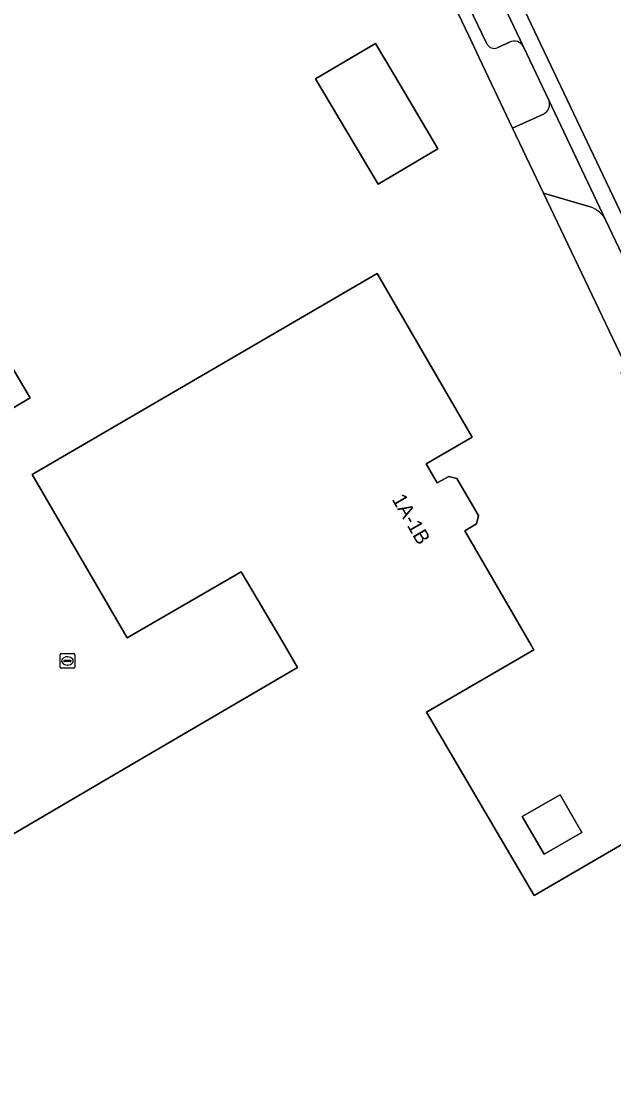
# Model space of a CAD drawing. Extents: x 157692 to 159674, y 381452 to 383291.
# Drawn here: x 159358.3 to 159399, y 382547 to 382620.8 of the extents above; entities that cross this region are included whole.
import ezdxf

# ---------------------------------------------------------------- set-up
doc = ezdxf.new("R2010")
doc.units = 0
for name, color, linetype in [('IMGEO_Erf', 7, 'Continuous'), ('IMGEO_Kolk', 7, 'Continuous'), ('IMGEO_Pand', 7, 'Continuous'), ('IMGEO_Pand_nummerreeks', 7, 'Continuous'), ('IMGEO_Parkeervlak_open', 7, 'Continuous'), ('IMGEO_Rijbaan_lokaal_open', 7, 'Continuous'), ('IMGEO_Voetpad_open', 7, 'Continuous')]:
    doc.layers.add(name, color=color, linetype=linetype)

msp = doc.modelspace()

# ---------------------------------------------------------------- linework, layer by layer
at = {"layer": 'IMGEO_Erf'}
for points in [[(159431.25, 382530.825), (159428.685, 382536.198), (159425.037, 382543.837), (159422.295, 382549.58), (159420.139, 382554.366), (159403.112, 382590.063), (159402.678, 382589.824), (159399.493, 382596.661), (159399.854, 382597.057), (159394.163, 382609.004), (159392.043, 382613.456), (159391.631, 382614.321), (159389.743, 382618.283), (159389.254, 382619.31), (159383.053, 382632.329), (159380.192, 382638.335), (159379.933, 382638.221), (159376.205, 382646.051), (159376.458, 382646.396), (159366.788, 382666.68)], [(159356.983, 382564.555), (159366.071, 382569.881), (159377.273, 382576.446), (159376.249, 382578.175), (159373.394, 382582.993), (159365.569, 382578.462), (159359.044, 382589.689), (159382.738, 382603.482), (159389.255, 382592.25), (159386.095, 382590.415), (159386.856, 382589.111), (159387.654, 382589.559), (159388.214, 382589.419), (159389.694, 382586.873), (159389.557, 382586.3), (159388.757, 382585.825), (159393.323, 382577.967), (159393.505, 382577.655), (159386.136, 382573.369), (159393.529, 382560.787), (159407.476, 382568.918), (159423.239, 382542.012)]]:
    msp.add_lwpolyline(points, dxfattribs=at)
for points in [[(159382.616, 382619.278), (159384.334, 382616.388), (159386.354, 382612.989), (159386.912, 382612.05), (159382.806, 382609.61), (159378.51, 382616.838)], [(159348.653, 382612.196), (159358.899, 382594.957), (159316.724, 382569.892), (159306.48, 382587.118)], [(159395.297, 382567.697), (159396.789, 382565.117), (159394.196, 382563.618), (159392.705, 382566.199)]]:
    msp.add_lwpolyline(points, close=True, dxfattribs=at)
at = {"layer": 'IMGEO_Kolk'}
for p, q in [((159360.966, 382576.46), (159360.966, 382577.312)), ((159361.041, 382577.386), (159361.893, 382577.386)), ((159361.225, 382576.88), (159361.225, 382576.892)), ((159361.663, 382576.843), (159361.265, 382576.843)), ((159361.268, 382576.929), (159361.666, 382576.929)), ((159361.454, 382577.166), (159361.479, 382577.166)), ((159361.709, 382576.892), (159361.709, 382576.88)), ((159361.967, 382577.312), (159361.967, 382576.46)), ((159361.893, 382576.386), (159361.041, 382576.386)), ((159361.477, 382576.606), (159361.452, 382576.606))]:
    msp.add_line(p, q, dxfattribs=at)
for points in [[(159360.966, 382576.46), (159360.966, 382577.312)], [(159361.041, 382577.386), (159361.893, 382577.386)], [(159361.967, 382577.312), (159361.967, 382576.46)], [(159361.893, 382576.386), (159361.041, 382576.386)]]:
    msp.add_lwpolyline(points, dxfattribs=at)
for centre, radius, start, end in [((159361.043, 382577.31), 0.0765, 91.55205, 178.44795), ((159361.043, 382577.31), 0.0765, 91.55205, 178.44795), ((159361.265, 382576.889), 0.0403, 85.87752, 175.75265), ((159361.262, 382576.879), 0.0366, 178.93798, 274.71019), ((159361.666, 382576.886), 0.043, 264.86636, 352.45326), ((159361.67, 382576.891), 0.0386, 1.73085, 96.63898), ((159361.891, 382577.31), 0.0765, 1.55205, 88.44795), ((159361.891, 382577.31), 0.0765, 1.55205, 88.44795), ((159361.043, 382576.462), 0.0765, 181.55205, 268.44795), ((159361.043, 382576.462), 0.0765, 181.55205, 268.44795), ((159361.891, 382576.462), 0.0765, 271.55205, 358.44795), ((159361.891, 382576.462), 0.0765, 271.55205, 358.44795)]:
    msp.add_arc(centre, radius, start, end, dxfattribs=at)
for centre, major_axis, ratio, start_param, end_param in [((159361.453, 382576.886), (-0.387, 0.002), 0.722429, 4.712389, 7.853982), ((159361.478, 382576.886), (-0.39, 0.002), 0.717154, 1.570796, 4.712389)]:
    msp.add_ellipse(centre, major_axis=major_axis, ratio=ratio, start_param=start_param, end_param=end_param, dxfattribs=at)
at = {"layer": 'IMGEO_Pand'}
for points in [[(159384.334, 382616.388), (159382.616, 382619.278), (159378.51, 382616.838), (159382.806, 382609.61), (159386.912, 382612.05), (159386.354, 382612.989)], [(159358.899, 382594.957), (159348.653, 382612.196), (159306.48, 382587.118), (159316.724, 382569.892)], [(159395.297, 382567.697), (159392.705, 382566.199), (159394.196, 382563.618), (159396.789, 382565.117)]]:
    msp.add_lwpolyline(points, close=True, dxfattribs=at)
msp.add_lwpolyline([(159423.239, 382542.012), (159407.476, 382568.918), (159393.529, 382560.787), (159386.136, 382573.369), (159393.505, 382577.655), (159393.323, 382577.967), (159388.757, 382585.825), (159389.557, 382586.3), (159389.694, 382586.873), (159388.214, 382589.419), (159387.654, 382589.559), (159386.856, 382589.111), (159386.095, 382590.415), (159389.255, 382592.25), (159382.738, 382603.482), (159359.044, 382589.689), (159365.569, 382578.462), (159373.394, 382582.993), (159376.249, 382578.175), (159377.273, 382576.446), (159366.071, 382569.881), (159356.983, 382564.555)], dxfattribs=at)
at = {"layer": 'IMGEO_Parkeervlak_open'}
for points in [[(159392.791, 382619.044), (159384.221, 382637.053)], [(159383.752, 382632.879), (159389.362, 382621.142), (159390.244, 382619.297)], [(159391.028, 382618.993), (159391.83, 382619.369)]]:
    msp.add_lwpolyline(points, dxfattribs=at)
for centre, radius, start, end in [((159390.783, 382619.525), 0.586, 202.93428, 294.67761), ((159392.141, 382618.707), 0.732, 27.44141, 115.1886)]:
    msp.add_arc(centre, radius, start, end, dxfattribs=at)
at = {"layer": 'IMGEO_Rijbaan_lokaal_open'}
msp.add_lwpolyline([(159364.133, 382682.09), (159370.601, 382668.466), (159372.875, 382663.676), (159380.112, 382648.455), (159390.376, 382626.786), (159400.305, 382605.921), (159407.48, 382590.819), (159418.163, 382568.343), (159427.789, 382548.081), (159440.105, 382521.981), (159445.857, 382509.905), (159450.581, 382500), (159454.302, 382492.199), (159463.913, 382472.06), (159471.959, 382455.206), (159479.17, 382440.093)], dxfattribs=at)
at = {"layer": 'IMGEO_Voetpad_open'}
for points in [[(159407.48, 382590.819), (159400.305, 382605.921), (159390.376, 382626.786), (159380.112, 382648.455), (159372.875, 382663.676), (159370.601, 382668.466), (159369.547, 382667.972), (159376.988, 382652.309), (159377.19, 382651.884), (159379.012, 382647.966), (159384.221, 382637.053), (159392.791, 382619.044), (159394.525, 382615.39), (159398.446, 382607.126), (159399.338, 382605.241), (159400.552, 382602.666), (159400.656, 382602.446), (159406.423, 382590.307), (159407.044, 382588.979), (159420.871, 382559.941), (159420.981, 382559.71), (159426.713, 382547.645), (159427.013, 382547.067), (159432.678, 382535.071)], [(159380.192, 382638.335), (159383.053, 382632.329), (159389.254, 382619.31), (159389.743, 382618.283), (159391.631, 382614.321), (159392.043, 382613.456), (159394.158, 382614.429)], [(159390.244, 382619.297), (159389.362, 382621.142), (159383.752, 382632.879)], [(159391.83, 382619.369), (159391.028, 382618.993)], [(159394.525, 382615.39), (159392.791, 382619.044)], [(159398.446, 382607.126), (159394.525, 382615.39)], [(159394.158, 382614.429), (159392.043, 382613.456), (159394.163, 382609.004), (159397.368, 382608.063)], [(159397.368, 382608.063), (159394.163, 382609.004), (159399.854, 382597.057)], [(159400.656, 382602.446), (159400.552, 382602.666), (159399.338, 382605.241), (159398.446, 382607.126)]]:
    msp.add_lwpolyline(points, dxfattribs=at)
for centre, radius, start, end in [((159390.783, 382619.525), 0.586, 202.93428, 294.67761), ((159392.141, 382618.707), 0.732, 27.44141, 115.1886), ((159393.834, 382615.103), 0.748, 295.68297, 22.51393), ((159393.834, 382615.103), 0.748, 295.68297, 22.51393), ((159396.745, 382606.258), 1.91, 27.0412, 70.96432), ((159396.745, 382606.258), 1.91, 27.0412, 70.96432)]:
    msp.add_arc(centre, radius, start, end, dxfattribs=at)

# ---------------------------------------------------------------- texts
at = {"layer": 'IMGEO_Pand_nummerreeks'}
msp.add_text('1A-1B', height=1, rotation=300.05143, dxfattribs=at).set_placement((159383.716, 382587.989))

doc.saveas('drawing.dxf')
